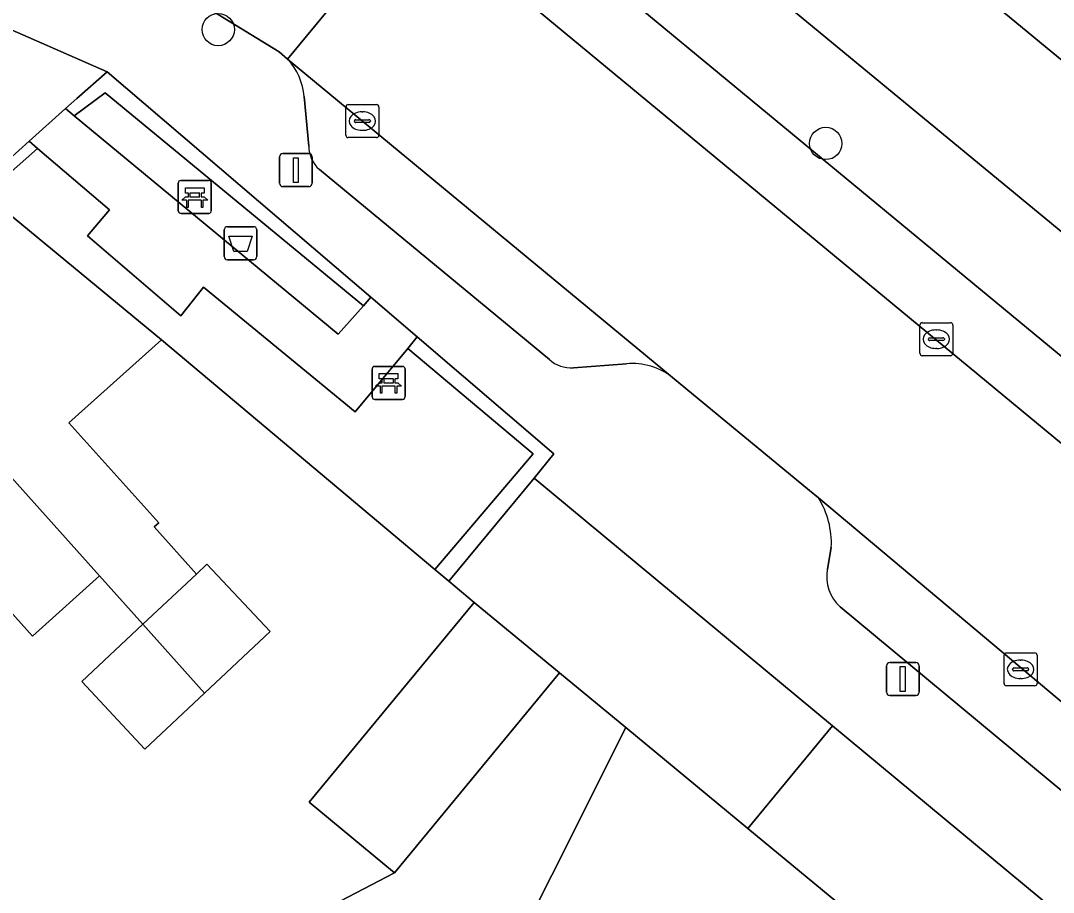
# Model space of a CAD drawing. Extents: x 158352 to 159489, y 383828 to 384603.
# Drawn here: x 159212.29 to 159243.56, y 384272.57 to 384298.97 of the extents above; entities that cross this region are included whole.
import ezdxf

# ---------------------------------------------------------------- set-up
doc = ezdxf.new("R2010")
doc.units = 0
for name, color, linetype in [('IMGEO_Afvalbak', 7, 'Continuous'), ('IMGEO_Bank', 7, 'Continuous'), ('IMGEO_Boom', 7, 'Continuous'), ('IMGEO_Erf', 7, 'Continuous'), ('IMGEO_Groenvoorziening', 7, 'Continuous'), ('IMGEO_Haag', 7, 'Continuous'), ('IMGEO_Kolk', 7, 'Continuous'), ('IMGEO_Lichtmast', 7, 'Continuous'), ('IMGEO_Pand', 7, 'Continuous'), ('IMGEO_Parkeervlak_open', 7, 'Continuous'), ('IMGEO_Rijbaan_lokaal_open', 7, 'Continuous'), ('IMGEO_Voetpad_halfverhard', 7, 'Continuous'), ('IMGEO_Voetpad_open', 7, 'Continuous')]:
    doc.layers.add(name, color=color, linetype=linetype)

msp = doc.modelspace()

# ---------------------------------------------------------------- linework, layer by layer
at = {"layer": 'IMGEO_Afvalbak'}
for p, q in [((159218.551, 384292.731), (159219.341, 384292.731)), ((159219.341, 384292.731), (159218.551, 384292.731)), ((159218.451, 384291.831), (159218.451, 384292.631)), ((159218.451, 384292.631), (159218.451, 384291.831)), ((159219.441, 384292.631), (159219.441, 384291.831)), ((159219.441, 384291.831), (159219.441, 384292.631)), ((159219.341, 384291.731), (159218.551, 384291.731)), ((159218.551, 384291.731), (159219.341, 384291.731))]:
    msp.add_line(p, q, dxfattribs=at)
msp.add_lwpolyline([(159218.594, 384292.445), (159219.298, 384292.445), (159219.149, 384291.975), (159218.743, 384291.975), (159218.594, 384292.445)], dxfattribs=at)
for centre, start, end in [((159218.551, 384292.631), 90, 180), ((159218.551, 384292.631), 90, 180), ((159219.341, 384292.631), 0, 90), ((159219.341, 384292.631), 360, 90), ((159218.551, 384291.831), 180, 270), ((159218.551, 384291.831), 180, 270), ((159219.341, 384291.831), 270, 0), ((159219.341, 384291.831), 270, 0)]:
    msp.add_arc(centre, 0.1, start, end, dxfattribs=at)
at = {"layer": 'IMGEO_Bank'}
for p, q in [((159217.061, 384293.206), (159217.061, 384294.047)), ((159217.061, 384294.047), (159217.061, 384293.206)), ((159217.136, 384294.131), (159217.977, 384294.131)), ((159217.977, 384294.131), (159217.136, 384294.131)), ((159218.061, 384294.056), (159218.061, 384293.215)), ((159218.061, 384293.215), (159218.061, 384294.056)), ((159217.37, 384293.637), (159217.37, 384293.743)), ((159217.414, 384293.743), (159217.414, 384293.637)), ((159217.702, 384293.749), (159217.42, 384293.749)), ((159217.708, 384293.637), (159217.708, 384293.743)), ((159217.752, 384293.743), (159217.752, 384293.637)), ((159217.758, 384293.529), (159217.365, 384293.529)), ((159217.42, 384293.631), (159217.702, 384293.631)), ((159217.986, 384293.131), (159217.145, 384293.131)), ((159217.145, 384293.131), (159217.986, 384293.131)), ((159222.93, 384287.576), (159222.93, 384288.417)), ((159222.93, 384288.417), (159222.93, 384287.576)), ((159223.005, 384288.501), (159223.846, 384288.501)), ((159223.846, 384288.501), (159223.005, 384288.501)), ((159223.93, 384288.426), (159223.93, 384287.585)), ((159223.93, 384287.585), (159223.93, 384288.426)), ((159223.239, 384288.007), (159223.239, 384288.113)), ((159223.283, 384288.113), (159223.283, 384288.007)), ((159223.571, 384288.119), (159223.289, 384288.119)), ((159223.577, 384288.007), (159223.577, 384288.113)), ((159223.621, 384288.113), (159223.621, 384288.007)), ((159223.627, 384287.899), (159223.234, 384287.899)), ((159223.289, 384288.001), (159223.571, 384288.001)), ((159223.855, 384287.501), (159223.014, 384287.501)), ((159223.014, 384287.501), (159223.855, 384287.501))]:
    msp.add_line(p, q, dxfattribs=at)
for points in [[(159217.364, 384293.749), (159217.278, 384293.749), (159217.278, 384293.91), (159217.841, 384293.91), (159217.841, 384293.749), (159217.758, 384293.749)], [(159217.308, 384293.529), (159217.166, 384293.529), (159217.278, 384293.631), (159217.364, 384293.631)], [(159217.358, 384293.522), (159217.358, 384293.315), (159217.315, 384293.315), (159217.315, 384293.522)], [(159217.758, 384293.631), (159217.841, 384293.631), (159217.953, 384293.529), (159217.814, 384293.529)], [(159217.808, 384293.522), (159217.808, 384293.315), (159217.764, 384293.315), (159217.764, 384293.522)], [(159223.233, 384288.119), (159223.147, 384288.119), (159223.147, 384288.28), (159223.71, 384288.28), (159223.71, 384288.119), (159223.627, 384288.119)], [(159223.177, 384287.899), (159223.035, 384287.899), (159223.147, 384288.001), (159223.233, 384288.001)], [(159223.227, 384287.892), (159223.227, 384287.685), (159223.184, 384287.685), (159223.184, 384287.892)], [(159223.627, 384288.001), (159223.71, 384288.001), (159223.822, 384287.899), (159223.683, 384287.899)], [(159223.677, 384287.892), (159223.677, 384287.685), (159223.633, 384287.685), (159223.633, 384287.892)]]:
    msp.add_lwpolyline(points, dxfattribs=at)
for centre, radius, start, end in [((159217.139, 384294.053), 0.0779, 92.4484, 184.2845), ((159217.139, 384294.053), 0.0779, 92.4484, 184.2845), ((159217.983, 384294.053), 0.0779, 2.4484, 94.2845), ((159217.983, 384294.053), 0.0779, 2.4484, 94.2845), ((159217.363, 384293.742), 0.00671, 2.8957, 87.1043), ((159217.42, 384293.742), 0.00671, 92.8957, 177.1043), ((159217.702, 384293.742), 0.00671, 2.8957, 87.1043), ((159217.759, 384293.742), 0.00671, 92.8957, 177.1043), ((159217.308, 384293.522), 0.00671, 2.8957, 87.1043), ((159217.365, 384293.522), 0.00671, 92.8957, 177.1043), ((159217.363, 384293.638), 0.00671, 272.8957, 357.1043), ((159217.42, 384293.638), 0.00671, 182.8957, 267.1043), ((159217.702, 384293.638), 0.00671, 272.8957, 357.1043), ((159217.759, 384293.638), 0.00671, 182.8957, 267.1043), ((159217.757, 384293.522), 0.00671, 2.8957, 87.1043), ((159217.814, 384293.522), 0.00671, 92.8957, 177.1043), ((159217.139, 384293.209), 0.0779, 182.4484, 274.2845), ((159217.139, 384293.209), 0.0779, 182.4484, 274.2845), ((159217.983, 384293.209), 0.0779, 272.4484, 4.2845), ((159217.983, 384293.209), 0.0779, 272.4484, 4.2845), ((159223.008, 384288.423), 0.0779, 92.4484, 184.2845), ((159223.008, 384288.423), 0.0779, 92.4484, 184.2845), ((159223.852, 384288.423), 0.0779, 2.4484, 94.2845), ((159223.852, 384288.423), 0.0779, 2.4484, 94.2845), ((159223.232, 384288.112), 0.00671, 2.8957, 87.1043), ((159223.289, 384288.112), 0.00671, 92.8957, 177.1043), ((159223.571, 384288.112), 0.00671, 2.8957, 87.1043), ((159223.628, 384288.112), 0.00671, 92.8957, 177.1043), ((159223.177, 384287.892), 0.00671, 2.8957, 87.1043), ((159223.234, 384287.892), 0.00671, 92.8957, 177.1043), ((159223.232, 384288.008), 0.00671, 272.8957, 357.1043), ((159223.289, 384288.008), 0.00671, 182.8957, 267.1043), ((159223.571, 384288.008), 0.00671, 272.8957, 357.1043), ((159223.628, 384288.008), 0.00671, 182.8957, 267.1043), ((159223.626, 384287.892), 0.00671, 2.8957, 87.1043), ((159223.683, 384287.892), 0.00671, 92.8957, 177.1043), ((159223.008, 384287.579), 0.0779, 182.4484, 274.2845), ((159223.008, 384287.579), 0.0779, 182.4484, 274.2845), ((159223.852, 384287.579), 0.0779, 272.4484, 4.2845), ((159223.852, 384287.579), 0.0779, 272.4484, 4.2845)]:
    msp.add_arc(centre, radius, start, end, dxfattribs=at)
at = {"layer": 'IMGEO_Boom'}
for centre in [(159218.271, 384298.699), (159236.668, 384295.25)]:
    msp.add_circle(centre, 0.489, dxfattribs=at)
at = {"layer": 'IMGEO_Erf'}
msp.add_lwpolyline([(159245.15, 384296.675), (159240.786, 384300.28), (159236.421, 384303.885), (159232.057, 384307.489), (159227.6, 384311.171), (159225.015, 384308.077), (159260.158, 384279.096), (159262.7, 384282.179), (159258.243, 384285.861), (159253.726, 384289.592), (159249.514, 384293.07)], close=True, dxfattribs=at)
msp.add_lwpolyline([(159209.381, 384257.245), (159213.011, 384260.589), (159219.87, 384267.826), (159218.479, 384270.489), (159223.607, 384273.168), (159221.024, 384275.302), (159226.023, 384281.354), (159225.257, 384281.997), (159224.831, 384282.354), (159216.551, 384289.302), (159213.751, 384286.794), (159216.467, 384283.763), (159216.33, 384283.64), (159217.609, 384282.212), (159217.93, 384282.512), (159219.844, 384280.471), (159217.854, 384278.605), (159216.05, 384276.914), (159214.136, 384278.955), (159215.986, 384280.69), (159214.674, 384282.155), (159212.745, 384280.426), (159212.641, 384280.333), (159210.052, 384283.223)], dxfattribs=at)
at = {"layer": 'IMGEO_Groenvoorziening'}
for points in [[(159214.908, 384297.421), (159213.985, 384296.614), (159213.643, 384296.307), (159213.911, 384296.085), (159214.85, 384296.78), (159222.668, 384290.336), (159222.889, 384290.598)], [(159213.911, 384296.085), (159221.906, 384289.472), (159222.668, 384290.336), (159214.85, 384296.78)], [(159212.801, 384295.097), (159212.54, 384295.319), (159210.968, 384293.911), (159211.214, 384293.708)], [(159217.822, 384290.902), (159217.137, 384290.035), (159214.313, 384292.456), (159214.974, 384293.243), (159212.801, 384295.097), (159211.214, 384293.708), (159216.551, 384289.302), (159224.831, 384282.354), (159227.805, 384285.855), (159224.008, 384289.045), (159222.414, 384287.124)], [(159227.836, 384285.119), (159228.433, 384285.849), (159224.297, 384289.393), (159224.008, 384289.045), (159227.805, 384285.855), (159224.831, 384282.354), (159225.257, 384281.997)]]:
    msp.add_lwpolyline(points, close=True, dxfattribs=at)
at = {"layer": 'IMGEO_Haag'}
for points in [[(159214.908, 384297.421), (159213.985, 384296.614), (159213.643, 384296.307), (159213.911, 384296.085), (159214.85, 384296.78), (159222.668, 384290.336), (159222.889, 384290.598)], [(159212.801, 384295.097), (159212.54, 384295.319), (159210.968, 384293.911), (159211.214, 384293.708)], [(159227.836, 384285.119), (159228.433, 384285.849), (159224.297, 384289.393), (159224.008, 384289.045), (159227.805, 384285.855), (159224.831, 384282.354), (159225.257, 384281.997)]]:
    msp.add_lwpolyline(points, close=True, dxfattribs=at)
at = {"layer": 'IMGEO_Kolk'}
for p, q in [((159222.135, 384295.502), (159222.135, 384296.354)), ((159222.21, 384296.428), (159223.062, 384296.428)), ((159222.623, 384296.208), (159222.648, 384296.208)), ((159223.136, 384296.354), (159223.136, 384295.502)), ((159222.394, 384295.922), (159222.394, 384295.934)), ((159222.832, 384295.885), (159222.434, 384295.885)), ((159222.437, 384295.971), (159222.835, 384295.971)), ((159222.878, 384295.934), (159222.878, 384295.922)), ((159222.646, 384295.648), (159222.621, 384295.648)), ((159223.062, 384295.428), (159222.21, 384295.428)), ((159239.518, 384288.898), (159239.518, 384289.75)), ((159239.593, 384289.824), (159240.445, 384289.824)), ((159240.006, 384289.604), (159240.031, 384289.604)), ((159240.519, 384289.75), (159240.519, 384288.898)), ((159239.777, 384289.318), (159239.777, 384289.33)), ((159240.215, 384289.281), (159239.817, 384289.281)), ((159239.82, 384289.367), (159240.218, 384289.367)), ((159240.261, 384289.33), (159240.261, 384289.318)), ((159240.029, 384289.044), (159240.004, 384289.044)), ((159240.445, 384288.824), (159239.593, 384288.824)), ((159242.068, 384278.901), (159242.068, 384279.753)), ((159242.143, 384279.827), (159242.995, 384279.827)), ((159242.556, 384279.607), (159242.581, 384279.607)), ((159243.069, 384279.753), (159243.069, 384278.901)), ((159242.327, 384279.321), (159242.327, 384279.333)), ((159242.765, 384279.284), (159242.367, 384279.284)), ((159242.37, 384279.37), (159242.768, 384279.37)), ((159242.811, 384279.333), (159242.811, 384279.321)), ((159242.579, 384279.047), (159242.554, 384279.047)), ((159242.995, 384278.827), (159242.143, 384278.827))]:
    msp.add_line(p, q, dxfattribs=at)
for points in [[(159222.135, 384295.502), (159222.135, 384296.354)], [(159222.21, 384296.428), (159223.062, 384296.428)], [(159223.136, 384296.354), (159223.136, 384295.502)], [(159223.062, 384295.428), (159222.21, 384295.428)], [(159239.518, 384288.898), (159239.518, 384289.75)], [(159239.593, 384289.824), (159240.445, 384289.824)], [(159240.519, 384289.75), (159240.519, 384288.898)], [(159240.445, 384288.824), (159239.593, 384288.824)], [(159242.068, 384278.901), (159242.068, 384279.753)], [(159242.143, 384279.827), (159242.995, 384279.827)], [(159243.069, 384279.753), (159243.069, 384278.901)], [(159242.995, 384278.827), (159242.143, 384278.827)]]:
    msp.add_lwpolyline(points, dxfattribs=at)
for centre, radius, start, end in [((159222.212, 384296.352), 0.0765, 91.552, 178.448), ((159222.212, 384296.352), 0.0765, 91.552, 178.448), ((159223.06, 384296.352), 0.0765, 1.552, 88.448), ((159223.06, 384296.352), 0.0765, 1.552, 88.448), ((159222.434, 384295.931), 0.0403, 85.8775, 175.7526), ((159222.431, 384295.921), 0.0366, 178.938, 274.7102), ((159222.835, 384295.928), 0.043, 264.8664, 352.4533), ((159222.839, 384295.933), 0.0386, 1.7309, 96.639), ((159222.212, 384295.504), 0.0765, 181.552, 268.448), ((159222.212, 384295.504), 0.0765, 181.552, 268.448), ((159223.06, 384295.504), 0.0765, 271.552, 358.448), ((159223.06, 384295.504), 0.0765, 271.552, 358.448), ((159239.595, 384289.748), 0.0765, 91.552, 178.448), ((159239.595, 384289.748), 0.0765, 91.552, 178.448), ((159240.443, 384289.748), 0.0765, 1.552, 88.448), ((159240.443, 384289.748), 0.0765, 1.552, 88.448), ((159239.817, 384289.327), 0.0403, 85.8775, 175.7526), ((159239.814, 384289.317), 0.0366, 178.938, 274.7102), ((159240.218, 384289.324), 0.043, 264.8664, 352.4533), ((159240.222, 384289.329), 0.0386, 1.7309, 96.639), ((159239.595, 384288.9), 0.0765, 181.552, 268.448), ((159239.595, 384288.9), 0.0765, 181.552, 268.448), ((159240.443, 384288.9), 0.0765, 271.552, 358.448), ((159240.443, 384288.9), 0.0765, 271.552, 358.448), ((159242.145, 384279.751), 0.0765, 91.552, 178.448), ((159242.145, 384279.751), 0.0765, 91.552, 178.448), ((159242.993, 384279.751), 0.0765, 1.552, 88.448), ((159242.993, 384279.751), 0.0765, 1.552, 88.448), ((159242.367, 384279.33), 0.0403, 85.8775, 175.7526), ((159242.364, 384279.32), 0.0366, 178.938, 274.7102), ((159242.768, 384279.327), 0.043, 264.8664, 352.4533), ((159242.772, 384279.332), 0.0386, 1.7309, 96.639), ((159242.145, 384278.903), 0.0765, 181.552, 268.448), ((159242.145, 384278.903), 0.0765, 181.552, 268.448), ((159242.993, 384278.903), 0.0765, 271.552, 358.448), ((159242.993, 384278.903), 0.0765, 271.552, 358.448)]:
    msp.add_arc(centre, radius, start, end, dxfattribs=at)
for centre, major_axis, ratio, start_param, end_param in [((159222.622, 384295.928), (-0.387, 0.002), 0.722429, 4.712389, 7.853982), ((159222.647, 384295.928), (-0.39, 0.002), 0.717154, 1.570796, 4.712389), ((159240.005, 384289.324), (-0.387, 0.002), 0.722429, 4.712389, 7.853982), ((159240.03, 384289.324), (-0.39, 0.002), 0.717154, 1.570796, 4.712389), ((159242.555, 384279.327), (-0.387, 0.002), 0.722429, 4.712389, 7.853982), ((159242.58, 384279.327), (-0.39, 0.002), 0.717154, 1.570796, 4.712389)]:
    msp.add_ellipse(centre, major_axis=major_axis, ratio=ratio, start_param=start_param, end_param=end_param, dxfattribs=at)
at = {"layer": 'IMGEO_Lichtmast'}
for p, q in [((159220.225, 384294.944), (159221.015, 384294.944)), ((159221.015, 384294.944), (159220.225, 384294.944)), ((159220.125, 384294.044), (159220.125, 384294.844)), ((159220.125, 384294.844), (159220.125, 384294.044)), ((159221.115, 384294.844), (159221.115, 384294.044)), ((159221.115, 384294.044), (159221.115, 384294.844)), ((159221.015, 384293.944), (159220.225, 384293.944)), ((159220.225, 384293.944), (159221.015, 384293.944)), ((159238.506, 384278.634), (159238.506, 384279.434)), ((159238.506, 384279.434), (159238.506, 384278.634)), ((159238.606, 384279.534), (159239.396, 384279.534)), ((159239.396, 384279.534), (159238.606, 384279.534)), ((159239.496, 384279.434), (159239.496, 384278.634)), ((159239.496, 384278.634), (159239.496, 384279.434)), ((159239.396, 384278.534), (159238.606, 384278.534)), ((159238.606, 384278.534), (159239.396, 384278.534))]:
    msp.add_line(p, q, dxfattribs=at)
for points in [[(159220.545, 384294.819), (159220.695, 384294.819), (159220.695, 384294.069), (159220.545, 384294.069), (159220.545, 384294.819)], [(159238.926, 384279.409), (159239.076, 384279.409), (159239.076, 384278.659), (159238.926, 384278.659), (159238.926, 384279.409)]]:
    msp.add_lwpolyline(points, dxfattribs=at)
for centre, start, end in [((159220.225, 384294.844), 90, 180), ((159220.225, 384294.844), 90, 180), ((159221.015, 384294.844), 0, 90), ((159221.015, 384294.844), 360, 90), ((159220.225, 384294.044), 180, 270), ((159220.225, 384294.044), 180, 270), ((159221.015, 384294.044), 270, 0), ((159221.015, 384294.044), 270, 0), ((159238.606, 384279.434), 90, 180), ((159238.606, 384279.434), 90, 180), ((159239.396, 384279.434), 0, 90), ((159239.396, 384279.434), 360, 90), ((159238.606, 384278.634), 180, 270), ((159238.606, 384278.634), 180, 270), ((159239.396, 384278.634), 270, 0), ((159239.396, 384278.634), 270, 0)]:
    msp.add_arc(centre, 0.1, start, end, dxfattribs=at)
at = {"layer": 'IMGEO_Pand'}
for points in [[(159250.529, 384303.187), (159248.438, 384304.914), (159251.224, 384308.288), (159248.951, 384310.166), (159248.778, 384309.957), (159240.786, 384300.28), (159245.15, 384296.675), (159250.459, 384303.102)], [(159216.551, 384289.302), (159211.214, 384293.708), (159210.968, 384293.911), (159207.182, 384290.519), (159214.674, 384282.155), (159215.986, 384280.69), (159217.609, 384282.212), (159216.33, 384283.64), (159216.467, 384283.763), (159213.751, 384286.794)], [(159207.182, 384290.519), (159203.366, 384287.1), (159208.269, 384281.626), (159210.052, 384283.223), (159212.641, 384280.333), (159212.745, 384280.426), (159214.674, 384282.155)], [(159217.93, 384282.512), (159217.609, 384282.212), (159215.986, 384280.69), (159217.854, 384278.605), (159219.844, 384280.471)], [(159228.606, 384279.22), (159226.023, 384281.354), (159221.024, 384275.302), (159223.607, 384273.168)], [(159215.986, 384280.69), (159214.136, 384278.955), (159216.05, 384276.914), (159217.854, 384278.605)], [(159240.801, 384269.146), (159234.31, 384274.507), (159230.61, 384277.564), (159228.372, 384273.094), (159226.87, 384270.102), (159225.172, 384266.706), (159224.36, 384265.081), (159226.903, 384262.98), (159226.101, 384262.008), (159227.337, 384260.987), (159229.596, 384259.121), (159230.217, 384258.608), (159230.999, 384257.962), (159234.976, 384263.032), (159235.354, 384262.719)]]:
    msp.add_lwpolyline(points, close=True, dxfattribs=at)
at = {"layer": 'IMGEO_Parkeervlak_open'}
for points in [[(159225.161, 384301.587), (159301.9, 384238.141)], [(159300.775, 384241.686), (159293.416, 384247.796), (159293.064, 384248.09), (159290.776, 384250), (159287.517, 384252.693), (159241.358, 384290.832), (159229.38, 384300.734)], [(159232.03, 384288.166), (159220.373, 384297.799)], [(159220.872, 384296.669), (159221.011, 384295.164)], [(159221.333, 384294.462), (159228.298, 384288.707)], [(159229.025, 384288.46), (159230.631, 384288.577)], [(159296.711, 384234.727), (159273.782, 384253.186), (159236.448, 384284.522)], [(159236.838, 384283.026), (159236.717, 384282.352)], [(159237.109, 384281.221), (159262.3, 384260.302), (159265.843, 384257.361), (159268.987, 384254.75), (159272.572, 384251.868), (159274.896, 384250), (159281.694, 384244.536), (159293.173, 384235.055)]]:
    msp.add_lwpolyline(points, dxfattribs=at)
for centre, radius, start, end in [((159218.983, 384296.51), 1.896, 4.8158, 42.836), ((159221.967, 384295.178), 0.956, 180.8235, 228.4574), ((159228.955, 384289.447), 0.99, 228.4159, 274.0534), ((159230.82, 384286.633), 1.954, 51.7154, 95.541), ((159234.2, 384283.137), 2.64, 357.5872, 31.6358), ((159237.889, 384282.125), 1.194, 169.037, 229.1952)]:
    msp.add_arc(centre, radius, start, end, dxfattribs=at)
at = {"layer": 'IMGEO_Rijbaan_lokaal_open'}
for points in [[(159218.083, 384299.264), (159220.114, 384298.02), (159220.373, 384297.799), (159224.159, 384302.406), (159223.622, 384302.868)], [(159299.753, 384232.877), (159303.164, 384237.341), (159301.9, 384238.141), (159225.161, 384301.587), (159224.159, 384302.406), (159220.373, 384297.799), (159232.03, 384288.166), (159236.181, 384284.746), (159236.448, 384284.522), (159273.782, 384253.186), (159296.711, 384234.727), (159296.822, 384234.635)]]:
    msp.add_lwpolyline(points, dxfattribs=at)
msp.add_arc((159214.934, 384294.219), 5.947, 58.0279, 126.9941, dxfattribs=at)
at = {"layer": 'IMGEO_Voetpad_halfverhard'}
msp.add_lwpolyline([(159213.911, 384296.085), (159213.643, 384296.307), (159212.54, 384295.319), (159212.801, 384295.097), (159214.974, 384293.243), (159214.313, 384292.456), (159217.137, 384290.035), (159217.822, 384290.902), (159222.414, 384287.124), (159224.008, 384289.045), (159224.297, 384289.393), (159222.889, 384290.598), (159222.668, 384290.336), (159221.906, 384289.472)], close=True, dxfattribs=at)
at = {"layer": 'IMGEO_Voetpad_open'}
for points in [[(159287.849, 384256.261), (159261.313, 384278.144), (159260.158, 384279.096), (159225.015, 384308.077), (159221.523, 384306.273)], [(159229.38, 384300.734), (159241.358, 384290.832), (159287.517, 384252.693), (159290.776, 384250), (159293.064, 384248.09), (159293.416, 384247.796), (159300.775, 384241.686)], [(159210.968, 384293.911), (159212.54, 384295.319), (159213.643, 384296.307), (159213.985, 384296.614), (159214.908, 384297.421), (159211.356, 384298.969)], [(159211.356, 384298.969), (159214.908, 384297.421), (159222.889, 384290.598), (159224.297, 384289.393), (159228.433, 384285.849), (159227.836, 384285.119), (159236.878, 384277.615), (159247.498, 384268.802), (159265.789, 384253.623), (159267.974, 384251.882), (159270.336, 384250), (159267.215, 384245.97), (159268.705, 384246.115), (159273.008, 384242.577), (159277.152, 384239.169), (159282.505, 384234.768), (159287.878, 384230.35), (159293.336, 384225.862), (159300.272, 384232.641), (159299.753, 384232.877)], [(159220.373, 384297.799), (159220.114, 384298.02), (159218.083, 384299.264)], [(159221.011, 384295.164), (159220.872, 384296.669)], [(159228.298, 384288.707), (159221.333, 384294.462)], [(159230.631, 384288.577), (159229.025, 384288.46)], [(159236.448, 384284.522), (159236.181, 384284.746), (159232.03, 384288.166)], [(159236.717, 384282.352), (159236.838, 384283.026)], [(159293.173, 384235.055), (159281.694, 384244.536), (159274.896, 384250), (159272.572, 384251.868), (159272.208, 384251.427), (159268.669, 384254.365), (159268.987, 384254.75), (159265.843, 384257.361), (159265.525, 384256.976), (159261.983, 384259.918), (159262.3, 384260.302), (159237.109, 384281.221)], [(159208.318, 384252.819), (159222.984, 384268.635), (159225.172, 384266.706), (159226.87, 384270.102), (159228.372, 384273.094), (159230.61, 384277.564), (159228.606, 384279.22), (159223.607, 384273.168), (159218.479, 384270.489), (159219.87, 384267.826), (159213.011, 384260.589), (159209.381, 384257.245)]]:
    msp.add_lwpolyline(points, dxfattribs=at)
for points in [[(159227.836, 384285.119), (159225.257, 384281.997), (159226.023, 384281.354), (159228.606, 384279.22), (159230.61, 384277.564), (159234.31, 384274.507), (159236.878, 384277.615)], [(159247.498, 384268.802), (159236.878, 384277.615), (159234.31, 384274.507), (159240.801, 384269.146), (159244.951, 384265.718)]]:
    msp.add_lwpolyline(points, close=True, dxfattribs=at)
for centre, radius, start, end in [((159214.934, 384294.219), 5.947, 58.0279, 126.9941), ((159218.983, 384296.51), 1.896, 4.8158, 42.836), ((159221.967, 384295.178), 0.956, 180.8235, 228.4574), ((159228.955, 384289.447), 0.99, 228.4159, 274.0534), ((159230.82, 384286.633), 1.954, 51.7154, 95.541), ((159234.2, 384283.137), 2.64, 357.5872, 31.6358), ((159237.889, 384282.125), 1.194, 169.037, 229.1952)]:
    msp.add_arc(centre, radius, start, end, dxfattribs=at)

doc.saveas('drawing.dxf')
